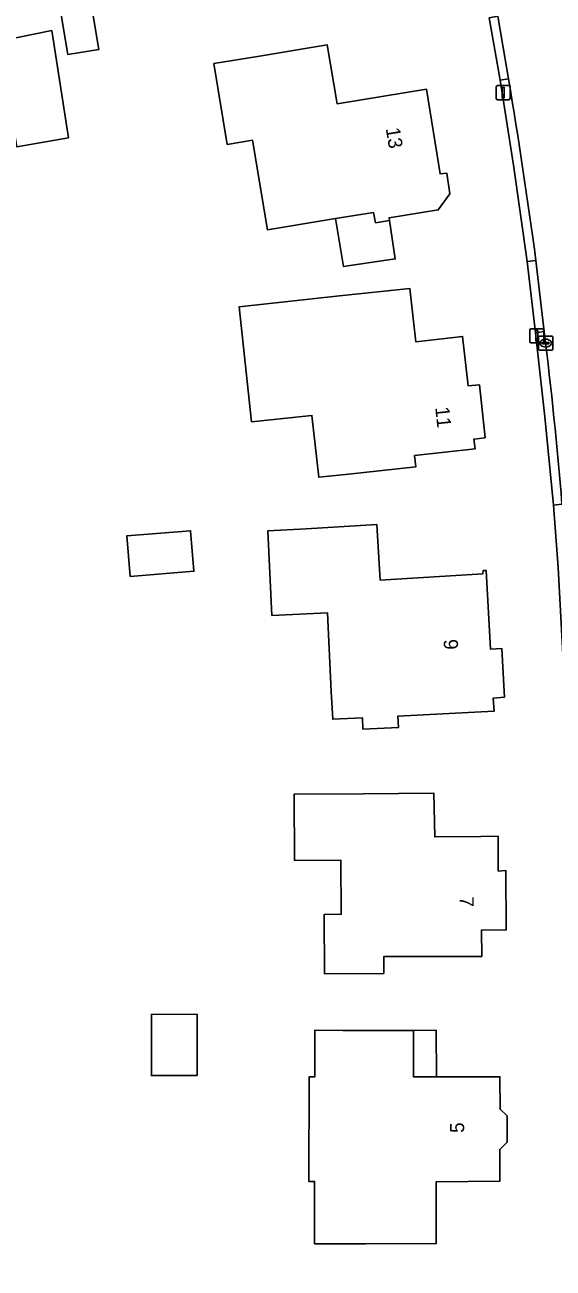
# Model space of a CAD drawing. Extents: x 160455 to 162082, y 388339 to 389736.
# Drawn here: x 160843 to 160880.3, y 388459.2 to 388547.2 of the extents above; entities that cross this region are included whole.
import ezdxf

# ---------------------------------------------------------------- set-up
doc = ezdxf.new("R2010")
doc.units = 0
for name, color, linetype in [('IMGEO_Erf', 7, 'Continuous'), ('IMGEO_Kolk', 7, 'Continuous'), ('IMGEO_Lichtmast', 7, 'Continuous'), ('IMGEO_Pand', 7, 'Continuous'), ('IMGEO_Pand_nummerreeks', 7, 'Continuous'), ('IMGEO_Pand_overbouw', 7, 'Continuous'), ('IMGEO_Rijbaan_lokaal_open', 7, 'Continuous'), ('IMGEO_Voetpad_open', 7, 'Continuous')]:
    doc.layers.add(name, color=color, linetype=linetype)

msp = doc.modelspace()

# ---------------------------------------------------------------- linework, layer by layer
at = {"layer": 'IMGEO_Erf'}
for points in [[(160845.989, 388545.06), (160845.36, 388548.862), (160847.562, 388549.226), (160848.19, 388545.424)], [(160837.392, 388539.714), (160837.716, 388537.776), (160834.471, 388537.235), (160835.212, 388532.798), (160832.154, 388532.287), (160832.501, 388530.218), (160832.815, 388528.344), (160832.52, 388528.295), (160827.588, 388527.472), (160827.242, 388529.412), (160823.7, 388528.869), (160822.983, 388533.085), (160822.022, 388532.928), (160821.357, 388536.795), (160827.069, 388537.743), (160826.373, 388541.995), (160831.307, 388542.809), (160833.043, 388543.095), (160832.86, 388544.211), (160832.844, 388544.31), (160844.867, 388546.745), (160846.042, 388539.153), (160842.385, 388538.537), (160842.057, 388540.5)], [(160856.32, 388544.416), (160859.398, 388544.925), (160864.33, 388545.741), (160865.019, 388541.576), (160871.331, 388542.614), (160872.297, 388536.616), (160872.771, 388536.675), (160872.983, 388535.21), (160872.166, 388534.062), (160868.692, 388533.51), (160868.733, 388533.309), (160869.129, 388530.602), (160865.472, 388530.062), (160864.917, 388533.454), (160860.1, 388532.666), (160859.053, 388538.99), (160857.267, 388538.694)], [(160858.097, 388527.208), (160865.187, 388527.975), (160870.157, 388528.513), (160870.579, 388524.74), (160873.893, 388525.114), (160874.285, 388521.618), (160875.079, 388521.691), (160875.481, 388517.945), (160874.688, 388517.854), (160874.771, 388517.156), (160870.492, 388516.688), (160870.581, 388515.884), (160865.61, 388515.354), (160863.721, 388515.152), (160863.249, 388519.523), (160858.978, 388519.062)], [(160854.675, 388511.374), (160854.906, 388508.499), (160850.405, 388508.138), (160850.175, 388511.013)], [(160867.823, 388511.813), (160868.054, 388507.878), (160875.325, 388508.33), (160875.34, 388508.554), (160875.549, 388508.564), (160875.853, 388503), (160876.65, 388503.048), (160876.824, 388500), (160876.848, 388499.586), (160876.037, 388499.52), (160876.117, 388498.6), (160869.324, 388498.263), (160869.364, 388497.459), (160866.851, 388497.334), (160866.81, 388498.137), (160864.71, 388498.033), (160864.612, 388500), (160864.336, 388505.569), (160860.417, 388505.375), (160860.121, 388511.353), (160862.832, 388511.515)], [(160866.869, 388492.768), (160871.868, 388492.797), (160871.916, 388489.704), (160875.166, 388489.744), (160876.41, 388489.76), (160876.411, 388487.289), (160876.949, 388487.327), (160876.97, 388483.136), (160875.222, 388483.119), (160875.246, 388481.261), (160868.315, 388481.243), (160868.32, 388480.051), (160864.134, 388480.032), (160864.11, 388484.225), (160865.318, 388484.233), (160865.296, 388488.056), (160862.023, 388488.037), (160861.995, 388492.739)], [(160855.128, 388477.161), (160855.133, 388472.835), (160851.905, 388472.831), (160851.9, 388477.157)], [(160870.419, 388476.012), (160870.42, 388472.739), (160872.049, 388472.739), (160876.52, 388472.74), (160876.543, 388470.441), (160877.039, 388469.978), (160877.04, 388468.105), (160876.526, 388467.587), (160876.519, 388465.346), (160872.029, 388465.318), (160872.029, 388460.938), (160867.03, 388460.934), (160863.433, 388460.931), (160863.436, 388465.34), (160863.037, 388465.341), (160863.042, 388472.728), (160863.442, 388472.728), (160863.445, 388476.027), (160865.42, 388476.023)]]:
    msp.add_lwpolyline(points, close=True, dxfattribs=at)
for points in [[(160877.491, 388537.22), (160876.547, 388543.233), (160875.764, 388547.652)], [(160881.79, 388392.522), (160881.789, 388392.69), (160881.685, 388407.718), (160881.597, 388420.51), (160881.666, 388420.53), (160881.648, 388433.424), (160881.643, 388437.633), (160881.619, 388454.893), (160881.556, 388458.643), (160881.543, 388472.356), (160881.544, 388476.563), (160881.528, 388485.011), (160881.456, 388489.002), (160881.37, 388493.004), (160881.166, 388498.75), (160881.113, 388500), (160880.648, 388508.769), (160880.304, 388513.185), (160879.709, 388519.415), (160879.043, 388525.38), (160878.459, 388530.41), (160877.491, 388537.22)]]:
    msp.add_lwpolyline(points, dxfattribs=at)
at = {"layer": 'IMGEO_Kolk'}
for p, q in [((160879.261, 388524.215), (160879.261, 388525.067)), ((160879.336, 388525.141), (160880.188, 388525.141)), ((160879.52, 388524.635), (160879.52, 388524.647)), ((160879.958, 388524.598), (160879.56, 388524.598)), ((160879.563, 388524.684), (160879.961, 388524.684)), ((160879.772, 388524.361), (160879.747, 388524.361)), ((160879.749, 388524.921), (160879.774, 388524.921)), ((160880.004, 388524.647), (160880.004, 388524.635)), ((160880.262, 388525.067), (160880.262, 388524.215)), ((160880.188, 388524.141), (160879.336, 388524.141))]:
    msp.add_line(p, q, dxfattribs=at)
for points in [[(160879.261, 388524.215), (160879.261, 388525.067)], [(160879.336, 388525.141), (160880.188, 388525.141)], [(160880.262, 388525.067), (160880.262, 388524.215)], [(160880.188, 388524.141), (160879.336, 388524.141)]]:
    msp.add_lwpolyline(points, dxfattribs=at)
for centre, radius, start, end in [((160879.338, 388525.065), 0.0765, 91.55205, 178.44795), ((160879.338, 388525.065), 0.0765, 91.55205, 178.44795), ((160879.56, 388524.644), 0.0403, 85.87752, 175.75265), ((160879.557, 388524.634), 0.0366, 178.93798, 274.71019), ((160879.961, 388524.641), 0.043, 264.86636, 352.45326), ((160879.965, 388524.646), 0.0386, 1.73085, 96.63898), ((160880.186, 388525.065), 0.0765, 1.55205, 88.44795), ((160880.186, 388525.065), 0.0765, 1.55205, 88.44795), ((160879.338, 388524.217), 0.0765, 181.55205, 268.44795), ((160879.338, 388524.217), 0.0765, 181.55205, 268.44795), ((160880.186, 388524.217), 0.0765, 271.55205, 358.44795), ((160880.186, 388524.217), 0.0765, 271.55205, 358.44795)]:
    msp.add_arc(centre, radius, start, end, dxfattribs=at)
for centre, major_axis, ratio, start_param, end_param in [((160879.748, 388524.641), (-0.387, 0.002), 0.722429, 4.712389, 7.853982), ((160879.773, 388524.641), (-0.39, 0.002), 0.717154, 1.570796, 4.712389)]:
    msp.add_ellipse(centre, major_axis=major_axis, ratio=ratio, start_param=start_param, end_param=end_param, dxfattribs=at)
at = {"layer": 'IMGEO_Lichtmast'}
for p, q in [((160876.354, 388542.858), (160877.144, 388542.858)), ((160877.144, 388542.858), (160876.354, 388542.858)), ((160876.254, 388541.958), (160876.254, 388542.758)), ((160876.254, 388542.758), (160876.254, 388541.958)), ((160877.244, 388542.758), (160877.244, 388541.958)), ((160877.244, 388541.958), (160877.244, 388542.758)), ((160877.144, 388541.858), (160876.354, 388541.858)), ((160876.354, 388541.858), (160877.144, 388541.858)), ((160878.632, 388524.757), (160878.632, 388525.557)), ((160878.632, 388525.557), (160878.632, 388524.757)), ((160878.732, 388525.657), (160879.522, 388525.657)), ((160879.522, 388525.657), (160878.732, 388525.657)), ((160879.622, 388525.557), (160879.622, 388524.757)), ((160879.622, 388524.757), (160879.622, 388525.557)), ((160879.522, 388524.657), (160878.732, 388524.657)), ((160878.732, 388524.657), (160879.522, 388524.657))]:
    msp.add_line(p, q, dxfattribs=at)
for points in [[(160876.674, 388542.733), (160876.824, 388542.733), (160876.824, 388541.983), (160876.674, 388541.983), (160876.674, 388542.733)], [(160879.052, 388525.532), (160879.202, 388525.532), (160879.202, 388524.782), (160879.052, 388524.782), (160879.052, 388525.532)]]:
    msp.add_lwpolyline(points, dxfattribs=at)
for centre, start, end in [((160876.354, 388542.758), 90, 180), ((160876.354, 388542.758), 90, 180), ((160877.144, 388542.758), 0, 90), ((160877.144, 388542.758), 360, 90), ((160876.354, 388541.958), 180, 270), ((160876.354, 388541.958), 180, 270), ((160877.144, 388541.958), 270, 0), ((160877.144, 388541.958), 270, 0), ((160878.732, 388525.557), 90, 180), ((160878.732, 388525.557), 90, 180), ((160879.522, 388525.557), 0, 90), ((160879.522, 388525.557), 360, 90), ((160878.732, 388524.757), 180, 270), ((160878.732, 388524.757), 180, 270), ((160879.522, 388524.757), 270, 0), ((160879.522, 388524.757), 270, 0)]:
    msp.add_arc(centre, 0.1, start, end, dxfattribs=at)
at = {"layer": 'IMGEO_Pand'}
for points in [[(160845.989, 388545.06), (160848.19, 388545.424), (160847.562, 388549.226), (160845.36, 388548.862)], [(160837.716, 388537.776), (160837.392, 388539.714), (160842.057, 388540.5), (160842.385, 388538.537), (160846.042, 388539.153), (160844.867, 388546.745), (160832.844, 388544.31), (160832.86, 388544.211), (160833.043, 388543.095), (160831.307, 388542.809), (160826.373, 388541.995), (160827.069, 388537.743), (160821.357, 388536.795), (160822.022, 388532.928), (160822.983, 388533.085), (160823.7, 388528.869), (160827.242, 388529.412), (160827.588, 388527.472), (160832.52, 388528.295), (160832.815, 388528.344), (160832.501, 388530.218), (160832.154, 388532.287), (160835.212, 388532.798), (160834.471, 388537.235)], [(160871.331, 388542.614), (160865.019, 388541.576), (160864.33, 388545.741), (160859.398, 388544.925), (160856.32, 388544.416), (160857.267, 388538.694), (160859.053, 388538.99), (160860.1, 388532.666), (160864.917, 388533.454), (160867.586, 388533.891), (160867.744, 388533.158), (160868.733, 388533.309), (160868.692, 388533.51), (160872.166, 388534.062), (160872.983, 388535.21), (160872.771, 388536.675), (160872.297, 388536.616)], [(160868.733, 388533.309), (160867.744, 388533.158), (160867.586, 388533.891), (160864.917, 388533.454), (160865.472, 388530.062), (160869.129, 388530.602)], [(160865.187, 388527.975), (160858.097, 388527.208), (160858.978, 388519.062), (160863.249, 388519.523), (160863.721, 388515.152), (160865.61, 388515.354), (160870.581, 388515.884), (160870.492, 388516.688), (160874.771, 388517.156), (160874.688, 388517.854), (160875.481, 388517.945), (160875.079, 388521.691), (160874.285, 388521.618), (160873.893, 388525.114), (160870.579, 388524.74), (160870.157, 388528.513)], [(160850.175, 388511.013), (160850.405, 388508.138), (160854.906, 388508.499), (160854.675, 388511.374)], [(160866.851, 388497.334), (160869.364, 388497.459), (160869.324, 388498.263), (160876.117, 388498.6), (160876.037, 388499.52), (160876.848, 388499.586), (160876.824, 388500), (160876.65, 388503.048), (160875.853, 388503), (160875.549, 388508.564), (160875.34, 388508.554), (160875.325, 388508.33), (160868.054, 388507.878), (160867.823, 388511.813), (160862.832, 388511.515), (160860.121, 388511.353), (160860.417, 388505.375), (160864.336, 388505.569), (160864.612, 388500), (160864.71, 388498.033), (160866.81, 388498.137)], [(160875.166, 388489.744), (160871.916, 388489.704), (160871.868, 388492.797), (160866.869, 388492.768), (160861.995, 388492.739), (160862.023, 388488.037), (160865.296, 388488.056), (160865.318, 388484.233), (160864.11, 388484.225), (160864.134, 388480.032), (160868.32, 388480.051), (160868.315, 388481.243), (160875.246, 388481.261), (160875.222, 388483.119), (160876.97, 388483.136), (160876.949, 388487.327), (160876.411, 388487.289), (160876.41, 388489.76)], [(160855.133, 388472.835), (160855.128, 388477.161), (160851.9, 388477.157), (160851.905, 388472.831)], [(160872.049, 388472.739), (160870.42, 388472.739), (160870.419, 388476.012), (160865.42, 388476.023), (160863.445, 388476.027), (160863.442, 388472.728), (160863.042, 388472.728), (160863.037, 388465.341), (160863.436, 388465.34), (160863.433, 388460.931), (160867.03, 388460.934), (160872.029, 388460.938), (160872.029, 388465.318), (160876.519, 388465.346), (160876.526, 388467.587), (160877.04, 388468.105), (160877.039, 388469.978), (160876.543, 388470.441), (160876.52, 388472.74)]]:
    msp.add_lwpolyline(points, close=True, dxfattribs=at)
at = {"layer": 'IMGEO_Pand_overbouw'}
msp.add_lwpolyline([(160872.049, 388472.739), (160872.022, 388476.027), (160870.419, 388476.012), (160870.42, 388472.739)], close=True, dxfattribs=at)
at = {"layer": 'IMGEO_Rijbaan_lokaal_open'}
for points in [[(160876.384, 388547.761), (160877.135, 388543.331)], [(160879.067, 388530.495), (160879.648, 388525.46)]]:
    msp.add_lwpolyline(points, dxfattribs=at)
for centre, radius, start, end in [((160482.256, 388477.333), 400.356, 7.6307, 9.48846), ((160604.258, 388490.84), 277.557, 4.63223, 7.16531)]:
    msp.add_arc(centre, radius, start, end, dxfattribs=at)
at = {"layer": 'IMGEO_Voetpad_open'}
for points in [[(160877.135, 388543.331), (160876.384, 388547.761), (160875.764, 388547.652), (160876.547, 388543.233)], [(160879.648, 388525.46), (160879.067, 388530.495), (160878.459, 388530.41), (160879.043, 388525.38)]]:
    msp.add_lwpolyline(points, close=True, dxfattribs=at)
for points in [[(160877.135, 388543.331), (160876.547, 388543.233), (160877.491, 388537.22), (160878.459, 388530.41), (160879.067, 388530.495)], [(160879.648, 388525.46), (160879.043, 388525.38), (160879.709, 388519.415), (160880.304, 388513.185), (160880.909, 388513.255)]]:
    msp.add_lwpolyline(points, dxfattribs=at)
for centre, radius, start, end in [((160482.256, 388477.333), 400.356, 7.6307, 9.48846), ((160604.258, 388490.84), 277.557, 4.63223, 7.16531)]:
    msp.add_arc(centre, radius, start, end, dxfattribs=at)

# ---------------------------------------------------------------- texts
at = {"layer": 'IMGEO_Pand_nummerreeks'}
for s, rotation, p in [('13', 279.14993, (160868.459, 388539.819)), ('11', 276.12522, (160871.952, 388520.087)), ('9', 273.26263, (160872.543, 388503.67)), ('7', 270.28709, (160873.679, 388485.49)), ('5', 89.99225, (160874, 388468.768))]:
    msp.add_text(s, height=1, rotation=rotation, dxfattribs=at).set_placement(p)

doc.saveas('drawing.dxf')
